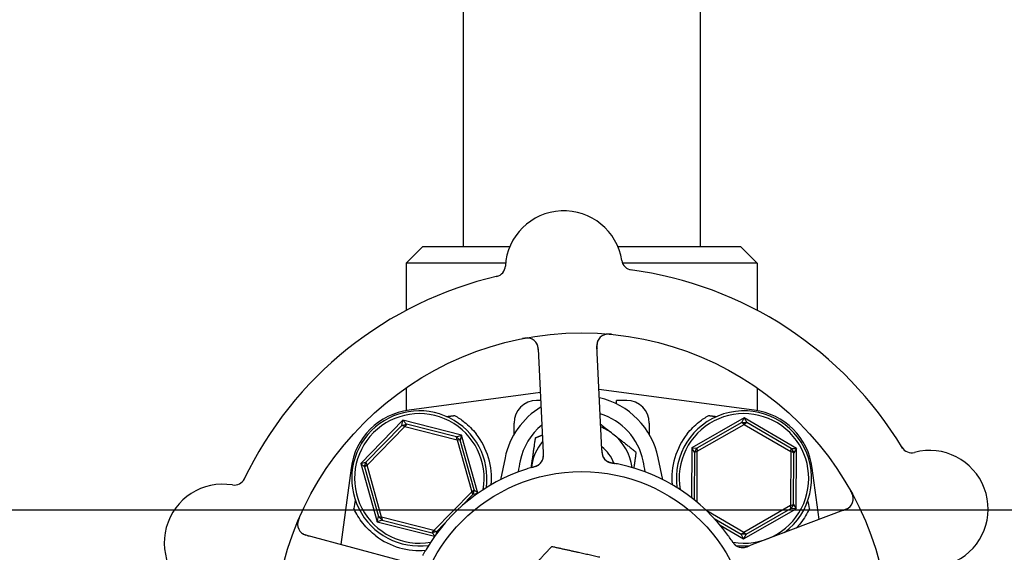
# Model space of a CAD drawing. Header units: inches. Extents: x 36 to 1719, y -84 to 1122.
# Tile 552 of 558: x 1060 to 1065.46, y 898.26 to 901.21. Entities that reach past the tile are written whole.
import ezdxf

# ---------------------------------------------------------------- set-up
doc = ezdxf.new("R2010")
doc.units = ezdxf.units.IN
doc.header["$LTSCALE"] = 48
doc.header["$MEASUREMENT"] = 0
doc.layers.add('Dimension (ANSI)', color=7, linetype='Continuous', lineweight=25)
doc.layers.add('Visible (ANSI)', color=7, linetype='Continuous', lineweight=30)
doc.styles.add('Note Text (ANSI)', font='tahoma.ttf')
doc.dimstyles.new('Architectural (ANSI)', dxfattribs={"dimscale": 48, "dimtxt": 0.125, "dimasz": 0.098425, "dimexe": 0.125, "dimexo": 0.0625, "dimgap": 0.031496, "dimtad": 0, "dimtih": 1, "dimtoh": 1, "dimdec": 4, "dimrnd": 1e-08, "dimzin": 3, "dimdsep": 46, "dimlunit": 4, "dimtxsty": 'Note Text (ANSI)', "dimcen": 0.09, "dimdle": 0.393701, "dimclrd": 256, "dimclre": 256, "dimclrt": 256, "dimadec": 0, "dimazin": 3, "dimtfac": 0.96, "dimtofl": 0, "dimtmove": 0, "dimatfit": 3, "dimfxl": 1, "dimfrac": 2, "dimtolj": 1, "dimtzin": 12, "dimlwd": -1, "dimlwe": -1, "dimarcsym": 0})

# ---------------------------------------------------------------- blocks, each defined once
blk = doc.blocks.new('*D17')
at = {"layer": 'Defpoints', "color": 0, "transparency": 16777216}
for p in [(1046.9177, 898.4914), (1046.9177, 757.4914), (1135.1195, 757.4914)]:
    blk.add_point(p, dxfattribs=at)
at = {"layer": 'Dimension (ANSI)', "transparency": 16777216}
for p, q in [((1049.9177, 898.4914), (1141.1195, 898.4914)), ((1135.1195, 893.767), (1135.1195, 837.1221)), ((1135.1195, 762.2158), (1135.1195, 827.8607)), ((1049.9177, 757.4914), (1141.1195, 757.4914))]:
    blk.add_line(p, q, dxfattribs=at)
for points in [[(1134.3321, 893.767), (1135.9069, 893.767), (1135.1195, 898.4914)], [(1134.3321, 762.2158), (1135.9069, 762.2158), (1135.1195, 757.4914)]]:
    blk.add_solid(points, dxfattribs=at)
at = {"layer": 'Dimension (ANSI)', "transparency": 16777216, "insert": (1125.0215, 835.6103), "char_height": 6, "attachment_point": 1, "style": 'Note Text (ANSI)'}
blk.add_mtext('\\A1;11\'-9"', dxfattribs=at)

msp = doc.modelspace()

# ---------------------------------------------------------------- linework, layer by layer
at = {"layer": 'Visible (ANSI)'}
for p, q in [((1063.77153, 902.40377), (1063.77153, 899.9539)), ((1062.45653, 901.9789), (1062.45653, 899.9539)), ((1062.23403, 899.9539), (1062.14028, 899.86015)), ((1062.23403, 899.9539), (1062.71636, 899.9539)), ((1063.31437, 899.9539), (1063.99403, 899.9539)), ((1063.99403, 899.9539), (1064.08778, 899.86015)), ((1062.69211, 899.86015), (1062.14028, 899.86015)), ((1062.14028, 899.86015), (1062.14028, 899.59873)), ((1064.08778, 899.86015), (1063.34105, 899.86015)), ((1064.08778, 899.86015), (1064.08778, 899.59873)), ((1063.22419, 898.86314), (1063.19839, 899.40185)), ((1062.87376, 899.3863), (1062.89956, 898.84759)), ((1062.14028, 899.16903), (1062.14028, 899.04262)), ((1062.88545, 899.14222), (1062.15736, 899.0453)), ((1064.07069, 899.0453), (1063.20998, 899.15987)), ((1064.08778, 899.16903), (1064.08778, 899.04262)), ((1062.88754, 899.09858), (1062.86403, 899.09858)), ((1063.30778, 899.08003), (1063.30778, 899.09858)), ((1063.36403, 899.09858), (1063.30778, 899.09858)), ((1062.12316, 898.98945), (1061.88882, 898.74923)), ((1062.11713, 898.96089), (1062.12316, 898.98945)), ((1062.11713, 898.96089), (1062.14319, 898.96822)), ((1062.12316, 898.98945), (1062.14319, 898.96822)), ((1062.44836, 898.90661), (1062.12316, 898.98945)), ((1062.14319, 898.96822), (1062.13293, 898.95471)), ((1062.42062, 898.89756), (1062.14319, 898.96822)), ((1062.73903, 898.91037), (1062.73903, 898.97358)), ((1063.48903, 898.97358), (1063.48903, 898.91037)), ((1064.01574, 899.00198), (1063.72426, 898.83567)), ((1064.00207, 898.97619), (1063.75341, 898.83431)), ((1063.75542, 898.81747), (1064.01555, 898.96589)), ((1064.00207, 898.97619), (1064.01574, 899.00198)), ((1064.00207, 898.97619), (1064.02914, 898.97605)), ((1064.01555, 898.96589), (1064.00207, 898.97619)), ((1064.02914, 898.97605), (1064.01555, 898.96589)), ((1064.01555, 898.96589), (1064.27416, 898.81482)), ((1064.01574, 899.00198), (1064.02914, 898.97605)), ((1064.3055, 898.83271), (1064.01574, 899.00198)), ((1064.27634, 898.83165), (1064.02914, 898.97605)), ((1062.11713, 898.96089), (1061.91722, 898.75596)), ((1061.92379, 898.74032), (1062.13293, 898.95471)), ((1062.13293, 898.95471), (1062.11713, 898.96089)), ((1062.13293, 898.95471), (1062.42316, 898.88078)), ((1062.42062, 898.89756), (1062.44836, 898.90661)), ((1062.42062, 898.89756), (1062.43999, 898.87866)), ((1062.42316, 898.88078), (1062.42062, 898.89756)), ((1062.43999, 898.87866), (1062.42316, 898.88078)), ((1062.42316, 898.88078), (1062.50426, 898.59247)), ((1062.44836, 898.90661), (1062.43999, 898.87866)), ((1062.51751, 898.60306), (1062.43999, 898.87866)), ((1062.53896, 898.58451), (1062.44836, 898.90661)), ((1063.2261, 898.8233), (1063.22419, 898.86314)), ((1062.89956, 898.84759), (1062.90147, 898.80773)), ((1063.72426, 898.83567), (1063.72285, 898.5597)), ((1063.72426, 898.83567), (1063.75341, 898.83431)), ((1063.73976, 898.81095), (1063.72426, 898.83567)), ((1063.73976, 898.81095), (1063.73842, 898.54751)), ((1063.73976, 898.81095), (1063.75341, 898.83431)), ((1063.75542, 898.81747), (1063.73976, 898.81095)), ((1063.75341, 898.83431), (1063.75542, 898.81747)), ((1063.75398, 898.53481), (1063.75542, 898.81747)), ((1064.27416, 898.81482), (1064.27263, 898.51533)), ((1064.27416, 898.81482), (1064.27634, 898.83165)), ((1064.28975, 898.80814), (1064.27416, 898.81482)), ((1064.27634, 898.83165), (1064.3055, 898.83271)), ((1064.27634, 898.83165), (1064.28975, 898.80814)), ((1064.28829, 898.52185), (1064.28975, 898.80814)), ((1064.3055, 898.83271), (1064.28975, 898.80814)), ((1064.30379, 898.49712), (1064.3055, 898.83271)), ((1061.88882, 898.74923), (1061.91722, 898.75596)), ((1061.91054, 898.72974), (1061.88882, 898.74923)), ((1061.88882, 898.74923), (1061.97969, 898.42618)), ((1061.91054, 898.72974), (1061.91722, 898.75596)), ((1061.91722, 898.75596), (1061.92379, 898.74032)), ((1062.68911, 898.78095), (1062.66344, 898.65913)), ((1063.56461, 898.65913), (1063.53894, 898.78095)), ((1061.83513, 898.72306), (1061.77869, 898.2991)), ((1061.92379, 898.74032), (1061.91054, 898.72974)), ((1061.91054, 898.72974), (1061.98806, 898.45414)), ((1062.00489, 898.45201), (1061.92379, 898.74032)), ((1064.43076, 898.43881), (1064.39292, 898.72306)), ((1062.50426, 898.59247), (1062.29512, 898.37809)), ((1062.50426, 898.59247), (1062.51751, 898.60306)), ((1062.51083, 898.57683), (1062.50426, 898.59247)), ((1062.51751, 898.60306), (1062.51083, 898.57683)), ((1062.53681, 898.58299), (1062.51083, 898.57683)), ((1062.51751, 898.60306), (1062.53852, 898.5842)), ((1062.44725, 898.51166), (1062.51083, 898.57683)), ((1064.0125, 898.3669), (1063.80809, 898.48631)), ((1064.01231, 898.33082), (1064.30379, 898.49712)), ((1064.27263, 898.51533), (1064.0125, 898.3669)), ((1064.02598, 898.3566), (1064.27464, 898.49848)), ((1064.5804, 898.49548), (1064.07603, 898.30447)), ((1064.27263, 898.51533), (1064.28829, 898.52185)), ((1064.27464, 898.49848), (1064.27263, 898.51533)), ((1064.28829, 898.52185), (1064.27464, 898.49848)), ((1064.30379, 898.49712), (1064.27464, 898.49848)), ((1064.28829, 898.52185), (1064.30379, 898.49712)), ((1061.97969, 898.42618), (1061.98806, 898.45414)), ((1062.00743, 898.43524), (1061.97969, 898.42618)), ((1061.97969, 898.42618), (1062.29841, 898.345)), ((1061.98806, 898.45414), (1062.00489, 898.45201)), ((1062.00743, 898.43524), (1061.98806, 898.45414)), ((1062.00489, 898.45201), (1062.00743, 898.43524)), ((1062.29512, 898.37809), (1062.00489, 898.45201)), ((1062.00743, 898.43524), (1062.28486, 898.36457)), ((1063.84935, 898.44411), (1063.99891, 898.35674)), ((1062.28486, 898.36457), (1062.29512, 898.37809)), ((1062.31092, 898.3719), (1062.28486, 898.36457)), ((1062.30053, 898.34797), (1062.28486, 898.36457)), ((1062.29512, 898.37809), (1062.31092, 898.3719)), ((1062.31092, 898.3719), (1062.30806, 898.35836)), ((1062.31092, 898.3719), (1062.35247, 898.4145)), ((1063.88189, 898.407), (1064.01231, 898.33082)), ((1063.99891, 898.35674), (1064.0125, 898.3669)), ((1064.0125, 898.3669), (1064.02598, 898.3566)), ((1062.10501, 898.21008), (1061.58469, 898.35201)), ((1064.02598, 898.3566), (1063.99891, 898.35674)), ((1064.01231, 898.33082), (1063.99891, 898.35674)), ((1064.02598, 898.3566), (1064.01231, 898.33082)), ((1064.07603, 898.30447), (1064.0387, 898.29034))]:
    msp.add_line(p, q, dxfattribs=at)
for radius in [1.7075, 0.9375]:
    msp.add_circle((1063.11403, 897.7664), radius, dxfattribs=at)
for centre, radius, start, end in [((1063.01537, 899.82654), 0.325, 8.66113, 176.82247), ((1062.62846, 899.84802), 0.0625, 283.1302, 356.82247), ((1063.39845, 899.88489), 0.0625, 188.66113, 262.3534), ((1063.11403, 897.7664), 2.075, 102.99965, 154.48395), ((1063.11403, 897.7664), 2.075, 30.99965, 82.48395), ((1063.26082, 899.40484), 0.0625, 84.88035, 182.7418), ((1062.81133, 899.38331), 0.0625, 2.7418, 100.60325), ((1062.86403, 898.97358), 0.125, 90, 180), ((1063.11403, 898.6914), 0.43425, 11.9007, 76.93978), ((1063.36403, 898.97358), 0.125, 0, 90), ((1062.20685, 898.67358), 0.375, 97.58266, 172.41734), ((1062.21403, 898.6664), 0.375, 352.17396, 277.82604), ((1062.21403, 898.6664), 0.35938, 350.02465, 279.97535), ((1063.11403, 898.6914), 0.43425, 121.17296, 168.0993), ((1063.11403, 898.6914), 0.34909, 11.9007, 72.94151), ((1064.01403, 898.6664), 0.375, 306.768, 187.82604), ((1064.01403, 898.6664), 0.35938, 260.11375, 189.97535), ((1064.0212, 898.67358), 0.375, 7.58266, 82.41734), ((1063.11403, 898.6914), 0.34909, 129.05816, 168.0993), ((1062.21403, 898.6664), 0.4, 355.00108, 38.18136), ((1063.11403, 898.6914), 0.2815, 51.86636, 67.90218), ((1063.11403, 898.6914), 0.2815, 7.18473, 51.86636), ((1064.01403, 898.6664), 0.4, 141.81864, 184.99892), ((1063.11403, 898.6914), 0.2815, 140.00252, 171.86636), ((1063.11403, 898.6914), 0.18733, 18.39093, 53.59902), ((1064.94371, 898.87145), 0.0625, 211.1302, 284.82247), ((1065.04285, 898.49685), 0.325, 296.66113, 104.82247), ((1062.83961, 898.79285), 0.0625, 305.2706, 346.30345), ((1063.2891, 898.81438), 0.0625, 200.31583, 240.22862), ((1063.11403, 898.6914), 0.1535, 30.06048, 40.05875), ((1063.11403, 897.7664), 1, 35.83299, 77.65061), ((1063.11403, 897.7664), 1, 107.83299, 149.65061), ((1063.11403, 898.6914), 0.2815, 171.86636, 172.81527), ((1061.12423, 898.30918), 0.325, 80.66113, 248.82247), ((1061.18711, 898.69155), 0.0625, 260.66113, 334.3534), ((1064.55826, 898.55393), 0.0625, 290.7418, 28.60325), ((1061.60114, 898.41231), 0.0625, 156.88035, 254.7418), ((1062.21403, 898.6664), 0.4, 232.97261, 274.99892), ((1064.00544, 898.34457), 0.0625, 233.2706, 274.30345), ((1064.01403, 898.6664), 0.375, 263.08462, 274.7156)]:
    msp.add_arc(centre, radius, start, end, dxfattribs=at)
for centre, major_axis, start_param, end_param in [((1061.61607, 895.65657), (0.57653, 4.33091), 0.8462542, 0.8607442), ((1064.61198, 895.65657), (-0.57653, 4.33091), 5.4224411, 5.4369311)]:
    msp.add_ellipse(centre, major_axis=major_axis, ratio=0.0429148, start_param=start_param, end_param=end_param, dxfattribs=at)
for points, knots in [([(1063.28066, 899.46575), (1063.27985, 899.46583), (1063.27904, 899.46591), (1063.27564, 899.46623), (1063.27293, 899.46645), (1063.26793, 899.46673), (1063.26563, 899.4668), (1063.26061, 899.46684), (1063.25784, 899.46675), (1063.25341, 899.46644), (1063.25161, 899.46625), (1063.24825, 899.46578), (1063.24667, 899.46549), (1063.24359, 899.46481), (1063.2421, 899.46441), (1063.24029, 899.46385), (1063.23976, 899.46367), (1063.23934, 899.46353)], [0, 0, 0, 0, 0.00673636, 0.00673636, 0.02806078, 0.02806078, 0.0453371, 0.0453371, 0.06652159, 0.06652159, 0.08352225, 0.08352225, 0.101589, 0.101589, 0.12223492, 0.12223492, 0.13206643, 0.13206643, 0.13206643, 0.13206643]), ([(1062.82699, 899.44382), (1062.82644, 899.44395), (1062.82574, 899.4441), (1062.8233, 899.44459), (1062.82133, 899.44489), (1062.81728, 899.44522), (1062.81548, 899.44531), (1062.8111, 899.44533), (1062.80837, 899.44523), (1062.80325, 899.44483), (1062.80081, 899.44456), (1062.79576, 899.44387), (1062.79311, 899.44343), (1062.78896, 899.44267), (1062.78739, 899.44237), (1062.78579, 899.44205)], [0.10313051, 0.10313051, 0.10313051, 0.10313051, 0.11603194, 0.11603194, 0.14472132, 0.14472132, 0.16305353, 0.16305353, 0.18481803, 0.18481803, 0.20320409, 0.20320409, 0.22373688, 0.22373688, 0.23709216, 0.23709216, 0.23709216, 0.23709216]), ([(1062.87455, 899.36983), (1062.87452, 899.37045), (1062.87449, 899.37107), (1062.87439, 899.37311), (1062.87432, 899.37453), (1062.87393, 899.38128), (1062.87348, 899.38645), (1062.87228, 899.39455), (1062.8716, 899.39789), (1062.86938, 899.40618), (1062.86735, 899.41096), (1062.86568, 899.41414), (1062.86552, 899.41445), (1062.86536, 899.41473)], [0, 0, 0, 0, 0.00480624, 0.00480624, 0.01589597, 0.01589597, 0.05833406, 0.05833406, 0.09384639, 0.09384639, 0.15340885, 0.15340885, 0.16065924, 0.16065924, 0.16065924, 0.16065924]), ([(1063.20427, 899.43144), (1063.20399, 899.43083), (1063.20366, 899.43007), (1063.20242, 899.42693), (1063.20163, 899.42456), (1063.20007, 899.41784), (1063.1994, 899.41356), (1063.19878, 899.40521), (1063.19869, 899.40125), (1063.19877, 899.39536), (1063.19883, 899.39359), (1063.19897, 899.38971), (1063.19907, 899.38756), (1063.19918, 899.38545)], [0.11682073, 0.11682073, 0.11682073, 0.11682073, 0.13209763, 0.13209763, 0.17640845, 0.17640845, 0.22121697, 0.22121697, 0.25582457, 0.25582457, 0.27005755, 0.27005755, 0.2865375, 0.2865375, 0.2865375, 0.2865375]), ([(1062.4096, 899.01532), (1062.42743, 899.00533), (1062.44565, 898.99327), (1062.48705, 898.96033), (1062.50953, 898.93772), (1062.52845, 898.91366)], [0.52955844, 0.52955844, 0.52955844, 0.52955844, 0.6981502, 0.6981502, 0.92955653, 0.92955653, 0.92955653, 0.92955653]), ([(1063.6996, 898.91366), (1063.71855, 898.93775), (1063.74107, 898.96039), (1063.78247, 898.99332), (1063.80065, 899.00535), (1063.81845, 899.01532)], [2.4581256, 2.4581256, 2.4581256, 2.4581256, 2.68988255, 2.68988255, 2.85814401, 2.85814401, 2.85814401, 2.85814401]), ([(1062.89826, 898.77125), (1062.89836, 898.77152), (1062.89845, 898.7718), (1062.89882, 898.7729), (1062.8991, 898.77378), (1062.89982, 898.77633), (1062.90024, 898.77807), (1062.90125, 898.78332), (1062.90165, 898.78706), (1062.90193, 898.79384), (1062.9019, 898.79694), (1062.90181, 898.7999)], [0.094581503, 0.094581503, 0.094581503, 0.094581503, 0.09763667, 0.09763667, 0.105884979, 0.105884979, 0.120706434, 0.120706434, 0.149461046, 0.149461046, 0.17255876, 0.17255876, 0.17255876, 0.17255876]), ([(1062.9001, 898.77709), (1062.9001, 898.77709), (1062.9001, 898.7771), (1062.90011, 898.77713), (1062.90012, 898.7772), (1062.90021, 898.77752), (1062.90028, 898.77782), (1062.90062, 898.77926), (1062.90101, 898.78117), (1062.90138, 898.78388), (1062.90147, 898.78457), (1062.90186, 898.78839), (1062.90198, 898.79177), (1062.90189, 898.79771), (1062.90183, 898.79957), (1062.90171, 898.80248), (1062.90167, 898.80349), (1062.90157, 898.80555), (1062.90152, 898.80662), (1062.90147, 898.80766)], [0.05598665, 0.05598665, 0.05598665, 0.05598665, 0.056873, 0.056873, 0.06006969, 0.06006969, 0.06858048, 0.06858048, 0.09786866, 0.09786866, 0.10758076, 0.10758076, 0.14991048, 0.14991048, 0.16694481, 0.16694481, 0.17567446, 0.17567446, 0.18444701, 0.18444701, 0.18444701, 0.18444701]), ([(1063.2261, 898.82313), (1063.22615, 898.82217), (1063.2262, 898.82118), (1063.22629, 898.81928), (1063.22634, 898.81835), (1063.22649, 898.81564), (1063.2266, 898.81392), (1063.22681, 898.81114), (1063.22691, 898.81003), (1063.22732, 898.80583), (1063.22772, 898.8032), (1063.2285, 898.79922), (1063.22899, 898.79725), (1063.2299, 898.79435), (1063.23016, 898.79357), (1063.23057, 898.79243), (1063.23074, 898.79199), (1063.23081, 898.7918), (1063.23082, 898.79178), (1063.23082, 898.79178)], [0, 0, 0, 0, 0.00805947, 0.00805947, 0.01607833, 0.01607833, 0.0318321, 0.0318321, 0.04288224, 0.04288224, 0.07619177, 0.07619177, 0.108399, 0.108399, 0.12047641, 0.12047641, 0.12953115, 0.12953115, 0.13163232, 0.13163232, 0.13163232, 0.13163232]), ([(1063.22653, 898.815), (1063.2266, 898.81396), (1063.22668, 898.8129), (1063.22704, 898.80876), (1063.22743, 898.8056), (1063.22852, 898.7997), (1063.22921, 898.79689), (1063.23056, 898.79264), (1063.23115, 898.79105), (1063.23202, 898.78895), (1063.2323, 898.78832), (1063.23262, 898.78761), (1063.23268, 898.78748), (1063.23274, 898.78736)], [0.016833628, 0.016833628, 0.016833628, 0.016833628, 0.024996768, 0.024996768, 0.048690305, 0.048690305, 0.071674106, 0.071674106, 0.086017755, 0.086017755, 0.092484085, 0.092484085, 0.093980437, 0.093980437, 0.093980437, 0.093980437]), ([(1062.83599, 898.72697), (1062.83913, 898.72788), (1062.84225, 898.72877), (1062.84798, 898.73048), (1062.85058, 898.73129), (1062.85542, 898.7329), (1062.8577, 898.73371), (1062.86138, 898.7351), (1062.86288, 898.7357), (1062.86614, 898.73706), (1062.8678, 898.73782), (1062.87075, 898.73925), (1062.87202, 898.73993), (1062.8749, 898.74156), (1062.87629, 898.74246), (1062.87866, 898.74412), (1062.87969, 898.74492), (1062.88055, 898.74562)], [0, 0, 0, 0, 0.02532917, 0.02532917, 0.0459278, 0.0459278, 0.06431611, 0.06431611, 0.0780154, 0.0780154, 0.09688899, 0.09688899, 0.11755371, 0.11755371, 0.15067697, 0.15067697, 0.17984281, 0.17984281, 0.17984281, 0.17984281]), ([(1063.25268, 898.76358), (1063.25312, 898.76328), (1063.25359, 898.76297), (1063.25488, 898.76215), (1063.25579, 898.76161), (1063.25734, 898.76077), (1063.25775, 898.76056), (1063.25941, 898.75972), (1063.26088, 898.75903), (1063.2641, 898.75772), (1063.26574, 898.7571), (1063.26886, 898.75605), (1063.27023, 898.75561), (1063.27415, 898.75445), (1063.27695, 898.75371), (1063.28221, 898.75246), (1063.28468, 898.75192), (1063.29034, 898.75076), (1063.29354, 898.75016), (1063.29749, 898.74942), (1063.29826, 898.74928), (1063.29902, 898.74914)], [0.13529989, 0.13529989, 0.13529989, 0.13529989, 0.15041637, 0.15041637, 0.17862377, 0.17862377, 0.18801437, 0.18801437, 0.21370501, 0.21370501, 0.23365387, 0.23365387, 0.24706173, 0.24706173, 0.26969876, 0.26969876, 0.28871805, 0.28871805, 0.31389266, 0.31389266, 0.3199487, 0.3199487, 0.3199487, 0.3199487]), ([(1063.25731, 898.76055), (1063.25731, 898.76055), (1063.25738, 898.76051), (1063.25772, 898.76032), (1063.25813, 898.76008), (1063.25928, 898.75947), (1063.26009, 898.75905), (1063.26264, 898.75785), (1063.26462, 898.75703), (1063.26834, 898.75572), (1063.26995, 898.75521), (1063.27292, 898.75438), (1063.27422, 898.75404), (1063.27767, 898.75319), (1063.27993, 898.7527), (1063.28459, 898.75177), (1063.28705, 898.75132), (1063.28996, 898.7508), (1063.2905, 898.7507), (1063.29104, 898.75061)], [0.07093315, 0.07093315, 0.07093315, 0.07093315, 0.07636583, 0.07636583, 0.08666451, 0.08666451, 0.09983228, 0.09983228, 0.12422953, 0.12422953, 0.14000404, 0.14000404, 0.15098747, 0.15098747, 0.16837574, 0.16837574, 0.18725582, 0.18725582, 0.19162474, 0.19162474, 0.19162474, 0.19162474]), ([(1063.3279, 898.74326), (1063.31852, 898.74531), (1063.30678, 898.74769), (1063.29717, 898.74948), (1063.29497, 898.74989), (1063.29296, 898.75026), (1063.29113, 898.75059)], [0, 0, 0, 0, 0.41999651, 0.41999651, 0.41999651, 0.51583384, 0.51583384, 0.51583384, 0.51583384]), ([(1062.84379, 898.72919), (1062.8361, 898.72702), (1062.82526, 898.72385), (1062.81578, 898.72089), (1062.81301, 898.72002), (1062.81032, 898.71917), (1062.80778, 898.71835)], [0.48416631, 0.48416631, 0.48416631, 0.48416631, 0.88318571, 0.88318571, 0.88318571, 1, 1, 1, 1]), ([(1062.8438, 898.72919), (1062.84467, 898.72944), (1062.84553, 898.72968), (1062.84728, 898.73017), (1062.84816, 898.73042), (1062.85138, 898.73134), (1062.85377, 898.73206), (1062.85844, 898.73358), (1062.86076, 898.7344), (1062.8642, 898.73575), (1062.86548, 898.73628), (1062.86843, 898.73761), (1062.86997, 898.73838), (1062.87229, 898.73966), (1062.87319, 898.74019), (1062.8749, 898.74127), (1062.87571, 898.74182), (1062.8763, 898.74224), (1062.8764, 898.74231), (1062.8764, 898.74231)], [0, 0, 0, 0, 0.00712604, 0.00712604, 0.01419238, 0.01419238, 0.03284312, 0.03284312, 0.05207098, 0.05207098, 0.06472354, 0.06472354, 0.08419423, 0.08419423, 0.09866358, 0.09866358, 0.11516786, 0.11516786, 0.12167905, 0.12167905, 0.12167905, 0.12167905]), ([(1064.62065, 898.55773), (1064.6206, 898.5583), (1064.62054, 898.55901), (1064.62024, 898.56149), (1064.61992, 898.56345), (1064.61899, 898.5674), (1064.61851, 898.56915), (1064.61718, 898.57332), (1064.61624, 898.57588), (1064.61427, 898.58063), (1064.61326, 898.58287), (1064.61105, 898.58746), (1064.60981, 898.58984), (1064.6078, 898.59355), (1064.60703, 898.59495), (1064.60624, 898.59637)], [0.10313051, 0.10313051, 0.10313051, 0.10313051, 0.11603194, 0.11603194, 0.14472131, 0.14472131, 0.16305353, 0.16305353, 0.18481803, 0.18481803, 0.20320408, 0.20320408, 0.22373688, 0.22373688, 0.23709216, 0.23709216, 0.23709216, 0.23709216]), ([(1061.97315, 898.34706), (1061.94658, 898.36709), (1061.92168, 898.39139), (1061.88015, 898.44357), (1061.86359, 898.47149), (1061.85143, 898.49751), (1061.85119, 898.49802), (1061.85095, 898.49854)], [2.42631307, 2.42631307, 2.42631307, 2.42631307, 2.67966435, 2.67966435, 2.93613641, 2.93613641, 2.94128789, 2.94128789, 2.94128789, 2.94128789]), ([(1064.3771, 898.49854), (1064.3652, 898.47279), (1064.34861, 898.4446), (1064.32022, 898.40874), (1064.31226, 898.3996), (1064.30387, 898.39079)], [0.44734115, 0.44734115, 0.44734115, 0.44734115, 0.70623872, 0.70623872, 0.7975395, 0.7975395, 0.7975395, 0.7975395]), ([(1064.56498, 898.48964), (1064.56556, 898.48986), (1064.56614, 898.49008), (1064.56805, 898.4908), (1064.56938, 898.49131), (1064.57568, 898.49376), (1064.58045, 898.4958), (1064.58778, 898.49944), (1064.59076, 898.50112), (1064.59795, 898.50579), (1064.60187, 898.5092), (1064.60438, 898.51176), (1064.60462, 898.51202), (1064.60484, 898.51225)], [0, 0, 0, 0, 0.00480624, 0.00480624, 0.01589597, 0.01589597, 0.05833406, 0.05833406, 0.09384639, 0.09384639, 0.15340885, 0.15340885, 0.16065924, 0.16065924, 0.16065924, 0.16065924]), ([(1061.54934, 898.45), (1061.54901, 898.44926), (1061.54869, 898.44852), (1061.54733, 898.44537), (1061.54628, 898.44287), (1061.54448, 898.4382), (1061.54369, 898.43603), (1061.54211, 898.43127), (1061.54133, 898.42861), (1061.54026, 898.42431), (1061.53989, 898.42254), (1061.53929, 898.41919), (1061.53908, 898.4176), (1061.53877, 898.41446), (1061.5387, 898.41292), (1061.53867, 898.41102), (1061.53867, 898.41047), (1061.53868, 898.41002)], [0, 0, 0, 0, 0.00673636, 0.00673636, 0.02806078, 0.02806078, 0.0453371, 0.0453371, 0.06652159, 0.06652159, 0.08352225, 0.08352225, 0.101589, 0.101589, 0.12223492, 0.12223492, 0.13206643, 0.13206643, 0.13206643, 0.13206643]), ([(1061.55836, 898.36675), (1061.55886, 898.3663), (1061.55948, 898.36575), (1061.56208, 898.36359), (1061.56409, 898.36211), (1061.57, 898.35856), (1061.57386, 898.3566), (1061.58161, 898.35343), (1061.58535, 898.35211), (1061.59098, 898.35038), (1061.59268, 898.34988), (1061.59642, 898.34882), (1061.59849, 898.34825), (1061.60053, 898.34769)], [0.11682073, 0.11682073, 0.11682073, 0.11682073, 0.13209763, 0.13209763, 0.17640846, 0.17640846, 0.22121697, 0.22121697, 0.25582457, 0.25582457, 0.27005755, 0.27005755, 0.2865375, 0.2865375, 0.2865375, 0.2865375]), ([(1063.94619, 898.32093), (1063.94175, 898.32757), (1063.93538, 898.3369), (1063.92964, 898.345), (1063.92795, 898.34737), (1063.92632, 898.34966), (1063.92475, 898.35182)], [0.48416631, 0.48416631, 0.48416631, 0.48416631, 0.88318571, 0.88318571, 0.88318571, 1, 1, 1, 1]), ([(1063.94166, 898.32766), (1063.9435, 898.32495), (1063.94531, 898.32226), (1063.94871, 898.31734), (1063.95029, 898.31512), (1063.95332, 898.31101), (1063.95478, 898.3091), (1063.95724, 898.30602), (1063.95828, 898.30478), (1063.96058, 898.3021), (1063.96181, 898.30076), (1063.96409, 898.2984), (1063.96513, 898.29739), (1063.96757, 898.29516), (1063.96885, 898.29412), (1063.97116, 898.29238), (1063.97224, 898.29164), (1063.97318, 898.29104)], [0, 0, 0, 0, 0.0253292, 0.0253292, 0.04592782, 0.04592782, 0.06431613, 0.06431613, 0.07801539, 0.07801539, 0.09688899, 0.09688899, 0.11755369, 0.11755369, 0.15067695, 0.15067695, 0.17984281, 0.17984281, 0.17984281, 0.17984281]), ([(1063.94619, 898.32092), (1063.9467, 898.32017), (1063.94719, 898.31942), (1063.9482, 898.31791), (1063.94871, 898.31715), (1063.95058, 898.31437), (1063.952, 898.31232), (1063.95489, 898.30835), (1063.95638, 898.3064), (1063.95873, 898.30354), (1063.95964, 898.30249), (1063.96181, 898.30009), (1063.96302, 898.29887), (1063.96495, 898.29706), (1063.96574, 898.29637), (1063.96729, 898.29507), (1063.96806, 898.29448), (1063.96864, 898.29404), (1063.96875, 898.29396), (1063.96875, 898.29396)], [0, 0, 0, 0, 0.00712604, 0.00712604, 0.01419238, 0.01419238, 0.03284312, 0.03284312, 0.05207098, 0.05207098, 0.06472354, 0.06472354, 0.08419423, 0.08419423, 0.09866358, 0.09866358, 0.11516786, 0.11516786, 0.12167905, 0.12167905, 0.12167905, 0.12167905]), ([(1062.25107, 898.27167), (1062.24621, 898.26338), (1062.24032, 898.25296), (1062.23565, 898.24437), (1062.23458, 898.24241), (1062.23361, 898.2406), (1062.23273, 898.23897)], [0, 0, 0, 0, 0.41999651, 0.41999651, 0.41999651, 0.51583384, 0.51583384, 0.51583384, 0.51583384]), ([(1064.00302, 898.28212), (1064.00331, 898.28211), (1064.00361, 898.28211), (1064.00476, 898.28209), (1064.00569, 898.2821), (1064.00833, 898.2822), (1064.01012, 898.28234), (1064.01543, 898.283), (1064.0191, 898.28378), (1064.02564, 898.28561), (1064.02858, 898.28659), (1064.03136, 898.28759)], [0.094581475, 0.094581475, 0.094581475, 0.094581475, 0.097636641, 0.097636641, 0.105884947, 0.105884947, 0.120706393, 0.120706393, 0.149460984, 0.149460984, 0.172558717, 0.172558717, 0.172558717, 0.172558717]), ([(1064.00915, 898.28218), (1064.00915, 898.28218), (1064.00915, 898.28218), (1064.00919, 898.28218), (1064.00926, 898.28218), (1064.00958, 898.28221), (1064.0099, 898.28223), (1064.01137, 898.28235), (1064.01331, 898.28257), (1064.016, 898.28305), (1064.01668, 898.28319), (1064.02043, 898.28399), (1064.02369, 898.28492), (1064.02931, 898.28685), (1064.03105, 898.28748), (1064.03379, 898.28849), (1064.03474, 898.28884), (1064.03667, 898.28957), (1064.03767, 898.28994), (1064.03865, 898.29032)], [0.05598665, 0.05598665, 0.05598665, 0.05598665, 0.05687301, 0.05687301, 0.0600697, 0.0600697, 0.06858049, 0.06858049, 0.09786867, 0.09786867, 0.10758076, 0.10758076, 0.14991049, 0.14991049, 0.16694482, 0.16694482, 0.17567446, 0.17567446, 0.18444701, 0.18444701, 0.18444701, 0.18444701])]:
    msp.add_open_spline(points, degree=3, knots=knots, dxfattribs=at)
for points, weights in [([(1062.36498, 899.00967), (1062.38732, 899.0125), (1062.4096, 899.01532)], [0.999969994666, 0.999969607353, 0.999970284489]), ([(1063.21923, 898.96669), (1063.25433, 898.93914), (1063.28785, 898.91282)], [1.01874043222, 1.02109815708, 1]), ([(1063.81845, 899.01532), (1063.84074, 899.0125), (1063.86307, 899.00967)], [0.999970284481, 0.999969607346, 0.999969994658]), ([(1062.85835, 898.89211), (1062.87808, 898.90003), (1062.89669, 898.9075)], [1, 1.0090077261, 1.01373989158]), ([(1063.28785, 898.91282), (1063.34718, 898.86624), (1063.41569, 898.81246)], [1, 1.0379548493, 1]), ([(1062.83536, 898.73123), (1062.84603, 898.80589), (1062.85835, 898.89211)], [1, 1.0379548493, 1]), ([(1063.41569, 898.81246), (1063.40899, 898.76563), (1063.40301, 898.72373)], [1, 1.02026440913, 1.01889014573]), ([(1062.8347, 898.72659), (1062.83503, 898.72891), (1062.83536, 898.73123)], [1.0022030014, 1.00113546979, 1]), ([(1062.76299, 898.0864), (1062.84874, 898.18046), (1062.94775, 898.28907)], [1, 1.0379548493, 1]), ([(1062.94775, 898.28907), (1063.09131, 898.25763), (1063.21564, 898.2304)], [1, 1.0379548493, 1])]:
    msp.add_rational_spline(points, weights, degree=2, dxfattribs=at)
for points in [[(1062.77244, 898.76339), (1062.76816, 898.74311), (1062.76466, 898.72276), (1062.76189, 898.70235)], [(1063.46616, 898.70235), (1063.46339, 898.72276), (1063.45989, 898.74311), (1063.45561, 898.76339)]]:
    msp.add_open_spline(points, degree=3, dxfattribs=at)

# ---------------------------------------------------------------- dimensions: what is measured, and where the dimension line sits
at = {"layer": 'Dimension (ANSI)'}
dim = msp.add_linear_dim(base=(1135.11953, 757.4914), p1=(1046.91768, 898.4914), p2=(1046.91768, 757.4914), angle=90, dimstyle='Architectural (ANSI)', override={"dimgap": 0.031496, "dimdec": 4, "dimlfac": 1, "dimtol": 0, "dimlim": 0, "dimtp": 0, "dimtm": 0, "dimtdec": 2, "dimatfit": 1}, dxfattribs=at)
dim.commit()
dim.dimension.update_dxf_attribs({"geometry": '*D17', "text_midpoint": (1135.11953, 832.4914), "dimtype": 160})

doc.saveas('drawing.dxf')
